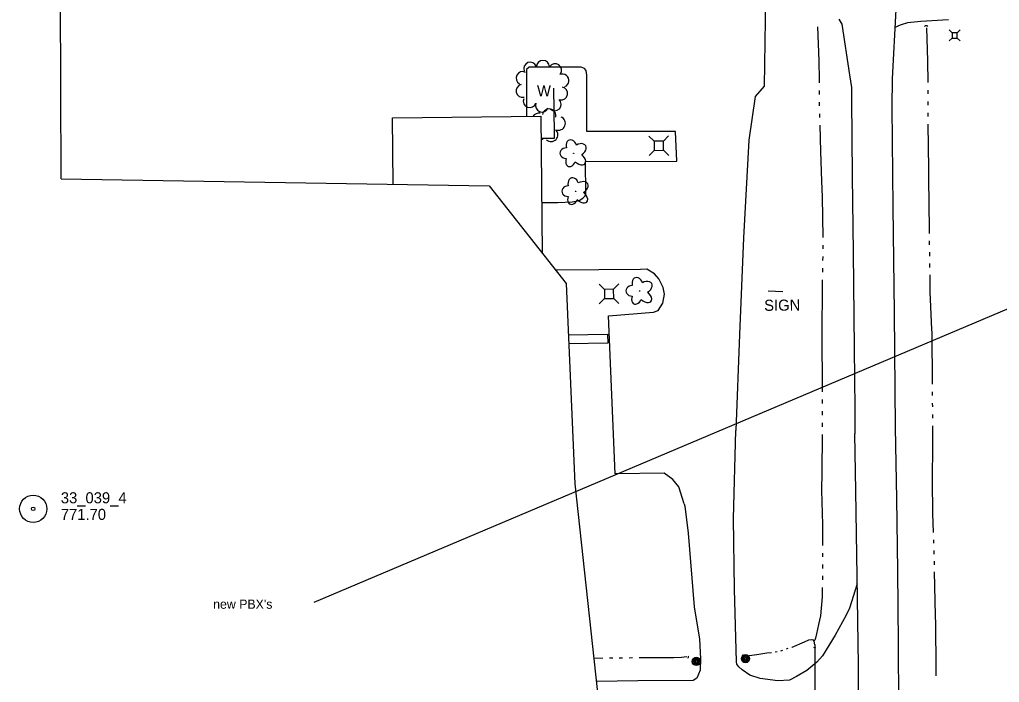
# Model space of a CAD drawing. Extents: x 589250 to 1188077, y 162953 to 363065.
# Drawn here: x 592305 to 592836, y 175259 to 175619 of the extents above; entities that cross this region are included whole.
import ezdxf

# ---------------------------------------------------------------- set-up
doc = ezdxf.new("R2010")
doc.units = 0
for name, color, linetype in [('E_BLD', 7, 'Continuous'), ('E_DRN', 7, 'Continuous'), ('E_DRN_Pipe', 7, 'Continuous'), ('E_DWY', 7, 'Continuous'), ('E_LAND_TreeLine_P', 7, 'Continuous'), ('E_LAND_Vegetation', 7, 'Continuous'), ('E_MAP_Limits', 7, 'Continuous'), ('E_MAP_PassPoints', 7, 'Continuous'), ('E_MISC_TXT', 7, 'Continuous'), ('E_MISCPROP', 7, 'Continuous'), ('E_PATH_Sidewalk', 7, 'Continuous'), ('E_RDWY', 7, 'Continuous'), ('E_SGN', 7, 'Continuous'), ('E_SGN_Text', 7, 'Continuous'), ('E_UTL_AG_Bold', 7, 'Continuous'), ('E_WAL', 7, 'Continuous'), ('E_WAL_Text', 7, 'Continuous'), ('E_WTR_FlowLine', 7, 'Continuous')]:
    doc.layers.add(name, color=color, linetype=linetype)

msp = doc.modelspace()

# ---------------------------------------------------------------- linework, layer by layer
at = {"layer": 'E_BLD'}
for p, q in [((592506.98, 175565.85), (592587.44, 175566.67)), ((592507.35, 175529.79), (592506.98, 175565.85)), ((592587.44, 175566.67), (592588.2, 175492.41))]:
    msp.add_line(p, q, dxfattribs=at)
at = {"layer": 'E_DRN'}
for centre, radius, start, end in [((592796.52, 175614.71), 1.12, 37.4553, 143.7155), ((592735.98, 175279.13), 0.716, 222.12, 328.3802), ((592666.88, 175273.25), 0.657, 302.1619, 48.4222), ((592697.56, 175273.61), 0.892, 127.3564, 233.6166)]:
    msp.add_arc(centre, radius, start, end, dxfattribs=at)
at = {"layer": 'E_DRN_Pipe'}
msp.add_line((592736.19, 175280.03), (592736.03, 175177.09), dxfattribs=at)
at = {"layer": 'E_DWY'}
for p, q in [((592709.43, 175630.87), (592708.54, 175582.95)), ((592783.03, 175616.31), (592781.56, 175615.71)), ((592786.37, 175617.33), (592783.03, 175616.31)), ((592793.66, 175618.2), (592786.37, 175617.33)), ((592808.63, 175618.94), (592793.66, 175618.2)), ((592781.56, 175615.71), (592779.78, 175614.9)), ((592579.69, 175590.49), (592579.61, 175575.91)), ((592581.05, 175593.28), (592579.68, 175592.11)), ((592579.68, 175592.11), (592579.69, 175590.49)), ((592583.6, 175593.31), (592581.05, 175593.28)), ((592609.29, 175593.34), (592583.6, 175593.31)), ((592611.15, 175592.67), (592609.29, 175593.34)), ((592612.08, 175591.52), (592611.15, 175592.67)), ((592612.34, 175588.98), (592612.08, 175591.52)), ((592612.42, 175558.42), (592612.34, 175588.98)), ((592708.54, 175582.95), (592703.73, 175577.35)), ((592579.61, 175575.91), (592579.7, 175566.59)), ((592703.73, 175577.35), (592700.27, 175553.7)), ((592660.56, 175558.45), (592612.42, 175558.42)), ((592661.19, 175542.26), (592660.56, 175558.45)), ((592700.27, 175553.7), (592697.34, 175500.67)), ((592611.67, 175542.09), (592661.19, 175542.26)), ((592611.85, 175524.74), (592611.67, 175542.09)), ((592596.62, 175519.95), (592604.49, 175520.26)), ((592604.49, 175520.26), (592608.18, 175521)), ((592608.18, 175521), (592610.25, 175522.18)), ((592610.25, 175522.18), (592611.4, 175523.58)), ((592611.4, 175523.58), (592611.85, 175524.74)), ((592587.92, 175519.97), (592596.62, 175519.95)), ((592697.34, 175500.67), (592695.33, 175448.34)), ((592596.3, 175483.15), (592595.49, 175483.15)), ((592641.43, 175483.61), (592596.3, 175483.15)), ((592644.9, 175483.65), (592641.43, 175483.61)), ((592649.09, 175481.14), (592644.9, 175483.65)), ((592651.44, 175478.39), (592649.09, 175481.14)), ((592653.8, 175473.78), (592651.44, 175478.39)), ((592654.53, 175470.09), (592653.8, 175473.78)), ((592653.66, 175465.22), (592654.53, 175470.09)), ((592651.15, 175461.26), (592653.66, 175465.22)), ((592624.1, 175458.44), (592648.61, 175460.31)), ((592627.75, 175372.6), (592624.1, 175458.44)), ((592648.61, 175460.31), (592651.15, 175461.26)), ((592695.33, 175448.34), (592693.17, 175396.15)), ((592692, 175348.46), (592693.17, 175396.15)), ((592654.35, 175373.1), (592627.75, 175372.6)), ((592659.14, 175369.6), (592654.35, 175373.1)), ((592662.31, 175365.55), (592659.14, 175369.6)), ((592665.27, 175356.39), (592662.31, 175365.55)), ((592665.27, 175356.39), (592665.57, 175355.18)), ((592665.57, 175355.18), (592667.43, 175340.51)), ((592692.48, 175310.09), (592692, 175348.46)), ((592667.43, 175340.51), (592670.62, 175300.43)), ((592759.17, 175313.03), (592754.94, 175299.73)), ((592693.61, 175270.63), (592692.48, 175310.09)), ((592670.62, 175300.43), (592673.45, 175282.93)), ((592754.94, 175299.73), (592753.08, 175295.92)), ((592753.08, 175295.92), (592747.17, 175285.14)), ((592673.45, 175282.93), (592674.01, 175272.2)), ((592747.17, 175285.14), (592740.32, 175273.87)), ((592674.01, 175272.2), (592673.91, 175266.2)), ((592693.78, 175269.37), (592693.61, 175270.63)), ((592737.19, 175270.53), (592731.7, 175265.9)), ((592740.32, 175273.87), (592737.19, 175270.53)), ((592673.91, 175266.2), (592672.05, 175261.76)), ((592694.89, 175267.96), (592693.78, 175269.37)), ((592696.64, 175266.23), (592694.89, 175267.96)), ((592700.93, 175263.43), (592696.64, 175266.23)), ((592731.7, 175265.9), (592726.2, 175262.69)), ((592640.01, 175260.38), (592617.6, 175259.89)), ((592670.17, 175260.48), (592640.01, 175260.38)), ((592672.05, 175261.76), (592670.17, 175260.48)), ((592706.47, 175261.58), (592700.93, 175263.43)), ((592716.12, 175260.24), (592706.47, 175261.58)), ((592722.43, 175260.77), (592716.12, 175260.24)), ((592726.2, 175262.69), (592722.43, 175260.77))]:
    msp.add_line(p, q, dxfattribs=at)
at = {"layer": 'E_LAND_TreeLine_P'}
for centre, radius, start, end in [((592581.69, 175592.54), 3.52, 21.8359, 201.8359), ((592588.55, 175593.49), 3.52, 0.5854, 180.5854), ((592595.16, 175591.67), 3.52, 325.5933, 145.5933), ((592577.47, 175587.39), 3.52, 62.8268, 242.8268), ((592599.13, 175586.09), 3.52, 292.0331, 112.0331), ((592577.53, 175580.45), 3.52, 102.474, 282.474), ((592598.43, 175579.12), 3.52, 258.4906, 78.4906), ((592581.43, 175574.97), 3.52, 159.288, 339.288), ((592588.01, 175572.48), 3.52, 159.288, 339.288), ((592594.9, 175573.19), 3.52, 227.0542, 47.0542), ((592586.25, 175564.66), 3.71, 77.861, 147.8692), ((592591.91, 175566.97), 3.71, 348.0566, 168.0566), ((592597.03, 175562.84), 3.71, 248.1059, 68.1059), ((592592.95, 175556.66), 3.71, 227.433, 47.433), ((592586.56, 175557.54), 3.71, 285.829, 304.2754)]:
    msp.add_arc(centre, radius, start, end, dxfattribs=at)
at = {"layer": 'E_LAND_Vegetation'}
for centre in [(592605.21, 175546.6), (592606.25, 175526), (592641, 175471.89)]:
    msp.add_circle(centre, 0.128, dxfattribs=at)
for centre, major_axis, ratio in [((592603.99, 175550.31), (0.99, -3.48), 0.782863), ((592608.15, 175548.55), (-3.67, -2.09), 0.691916), ((592601.22, 175546.67), (3.45, -0.05), 0.832022), ((592603.63, 175542.91), (1.23, 3.41), 0.716896), ((592607.84, 175544.03), (-3.54, 3.17), 0.560249), ((592605.03, 175529.71), (0.99, -3.48), 0.782863), ((592609.2, 175527.94), (-3.67, -2.09), 0.691916), ((592602.27, 175526.06), (3.45, -0.05), 0.832022), ((592608.89, 175523.43), (-3.54, 3.17), 0.560249), ((592604.67, 175522.31), (1.23, 3.41), 0.716896), ((592639.79, 175475.6), (0.99, -3.48), 0.782863), ((592643.95, 175473.84), (-3.67, -2.09), 0.691916), ((592637.02, 175471.96), (3.45, -0.05), 0.832022), ((592639.43, 175468.21), (1.23, 3.41), 0.716896), ((592643.64, 175469.33), (-3.54, 3.17), 0.560249)]:
    msp.add_ellipse(centre, major_axis=major_axis, ratio=ratio, start_param=1.570796, end_param=4.712389, dxfattribs=at)
at = {"layer": 'E_MAP_Limits'}
for p, q in [((592326.99, 175532.72), (592326.32, 175841.33)), ((592326.99, 175532.72), (592559.45, 175528.94)), ((592559.45, 175528.94), (592601.14, 175475.97)), ((592601.14, 175475.97), (592605.79, 175367.2)), ((592605.79, 175367.2), (592651.48, 174952.24))]:
    msp.add_line(p, q, dxfattribs=at)
at = {"layer": 'E_MAP_PassPoints'}
for radius in [7.38, 7.38, 7.38, 0.945, 0.945, 0.945]:
    msp.add_circle((592311.9, 175353.66), radius, dxfattribs=at)
at = {"layer": 'E_MISC_TXT'}
msp.add_lwpolyline([(593014.21, 175535.39), (592464.21, 175302.78)], dxfattribs=at)
at = {"layer": 'E_MISCPROP'}
for centre, radius in [((592671.84, 175270.85), 2.23), ((592671.84, 175270.85), 1.67), ((592671.84, 175270.85), 1.12), ((592671.84, 175270.85), 0.558), ((592698.48, 175272.32), 2.23), ((592698.48, 175272.32), 1.67), ((592698.48, 175272.32), 1.12), ((592698.48, 175272.32), 0.558)]:
    msp.add_circle(centre, radius, dxfattribs=at)
at = {"layer": 'E_PATH_Sidewalk'}
for p, q in [((592602.34, 175448.03), (592623.6, 175448.5)), ((592623.6, 175448.5), (592623.76, 175443.56)), ((592623.76, 175443.56), (592602.54, 175443.26))]:
    msp.add_line(p, q, dxfattribs=at)
at = {"layer": 'E_RDWY'}
for p, q in [((592778.24, 175587.01), (592780.31, 175624.55)), ((592749.13, 175619.37), (592750.72, 175616.65)), ((592750.72, 175616.65), (592754.92, 175589.23)), ((592754.92, 175589.23), (592755.98, 175582.37)), ((592778.15, 175571.56), (592778.24, 175587.01)), ((592755.98, 175582.37), (592756.04, 175576.24)), ((592756.04, 175576.24), (592756.47, 175534.07)), ((592778.71, 175517.39), (592778.15, 175571.56)), ((592756.47, 175534.07), (592756.89, 175492.88)), ((592779.29, 175460.27), (592778.71, 175517.39)), ((592756.89, 175492.88), (592757.42, 175440.66)), ((592779.95, 175397.85), (592779.29, 175460.27)), ((592757.42, 175440.66), (592757.76, 175408.05)), ((592757.76, 175408.05), (592757.89, 175394.37)), ((592780.56, 175359.05), (592779.95, 175397.85)), ((592758.44, 175363.35), (592757.89, 175394.37)), ((592759.12, 175316.9), (592758.44, 175363.35)), ((592781.17, 175320.24), (592780.56, 175359.05)), ((592781.51, 175280.58), (592781.17, 175320.24)), ((592759.81, 175268.75), (592759.12, 175316.9)), ((592781.84, 175241.35), (592781.51, 175280.58)), ((592759.99, 175214.07), (592759.81, 175268.75))]:
    msp.add_line(p, q, dxfattribs=at)
at = {"layer": 'E_SGN'}
msp.add_line((592710.72, 175471.88), (592718.7, 175471.56), dxfattribs=at)
at = {"layer": 'E_UTL_AG_Bold'}
for p, q in [((592648.94, 175553.18), (592646.09, 175555.98)), ((592653.94, 175553.24), (592648.94, 175553.18)), ((592648.94, 175553.18), (592648.99, 175548.18)), ((592653.94, 175553.24), (592656.74, 175556.09)), ((592653.99, 175548.24), (592653.94, 175553.24)), ((592648.99, 175548.18), (592646.19, 175545.33)), ((592648.99, 175548.18), (592653.99, 175548.24)), ((592653.99, 175548.24), (592656.85, 175545.44)), ((592621.9, 175472.76), (592619.05, 175475.56)), ((592626.9, 175472.81), (592621.9, 175472.76)), ((592621.9, 175472.76), (592621.95, 175467.76)), ((592626.9, 175472.81), (592629.7, 175475.67)), ((592626.95, 175467.81), (592626.9, 175472.81)), ((592621.95, 175467.76), (592619.15, 175464.9)), ((592621.95, 175467.76), (592626.95, 175467.81)), ((592626.95, 175467.81), (592629.81, 175465.01))]:
    msp.add_line(p, q, dxfattribs=at)
for points in [[(592810.58, 175611.97), (592808.99, 175613.56)], [(592813.4, 175611.97), (592814.99, 175613.56)], [(592810.58, 175609.15), (592808.99, 175607.56)], [(592813.4, 175609.15), (592814.99, 175607.56)]]:
    msp.add_lwpolyline(points, dxfattribs=at)
msp.add_lwpolyline([(592810.58, 175609.15), (592813.4, 175609.15), (592813.4, 175611.97), (592810.58, 175611.97)], close=True, dxfattribs=at)
at = {"layer": 'E_WAL'}
for p, q in [((592594.33, 175582.01), (592594.58, 175557.46)), ((592594.58, 175557.46), (592594.73, 175554.61)), ((592594.73, 175554.61), (592587.56, 175554.6))]:
    msp.add_line(p, q, dxfattribs=at)
at = {"layer": 'E_WTR_FlowLine'}
for p, q in [((592737.59, 175615.26), (592738.3, 175596.7)), ((592796.82, 175614.69), (592797.35, 175596.82)), ((592738.3, 175596.7), (592738.4, 175586.56)), ((592797.35, 175596.82), (592797.39, 175585.01)), ((592738.4, 175586.56), (592738.42, 175584.86)), ((592738.46, 175580.67), (592738.48, 175578.57)), ((592797.41, 175580.92), (592797.42, 175578.87)), ((592738.53, 175574.37), (592738.55, 175572.28)), ((592797.43, 175574.77), (592797.44, 175572.73)), ((592738.59, 175568.08), (592738.6, 175567.14)), ((592797.46, 175568.63), (592797.48, 175566.58)), ((592738.6, 175567.14), (592738.63, 175565.99)), ((592738.75, 175561.79), (592739.15, 175547.55)), ((592797.53, 175562.49), (592797.77, 175538.21)), ((592739.15, 175547.55), (592739.76, 175531.4)), ((592797.77, 175538.21), (592797.83, 175532.8)), ((592739.76, 175531.4), (592740.08, 175522.99)), ((592797.83, 175532.8), (592798.11, 175505.39)), ((592740.08, 175522.99), (592740.45, 175500.99)), ((592798.11, 175505.39), (592798.14, 175503.12)), ((592798.21, 175499.02), (592798.24, 175496.98)), ((592740.53, 175496.52), (592740.49, 175494.7)), ((592740.52, 175496.8), (592740.53, 175496.52)), ((592740.4, 175490.51), (592740.36, 175488.41)), ((592798.3, 175492.88), (592798.33, 175490.84)), ((592740.27, 175484.22), (592740.22, 175482.12)), ((592798.39, 175486.74), (592798.42, 175484.7)), ((592740.14, 175477.93), (592740.06, 175474.52)), ((592798.49, 175480.6), (592798.63, 175471.36)), ((592740.06, 175474.52), (592739.99, 175448.47)), ((592798.63, 175471.36), (592799.47, 175450.93)), ((592739.99, 175448.47), (592739.99, 175447.52)), ((592739.99, 175447.52), (592740.11, 175419.43)), ((592799.47, 175450.93), (592799.54, 175449.32)), ((592799.54, 175449.32), (592799.83, 175421.25)), ((592740.11, 175419.43), (592740.12, 175417.1)), ((592799.86, 175417.15), (592799.87, 175415.11)), ((592740.13, 175412.91), (592740.13, 175410.81)), ((592799.89, 175411.01), (592799.9, 175408.96)), ((592740.14, 175406.62), (592740.15, 175404.52)), ((592799.91, 175404.87), (592799.92, 175402.82)), ((592740.16, 175400.33), (592740.17, 175398.23)), ((592799.94, 175398.73), (592799.99, 175388.65)), ((592740.14, 175394.03), (592739.89, 175373.54)), ((592799.99, 175388.65), (592799.72, 175369.04)), ((592739.89, 175373.54), (592739.77, 175363.62)), ((592799.72, 175369.04), (592800.02, 175351.2)), ((592739.77, 175363.62), (592740.33, 175345.24)), ((592800.02, 175351.2), (592800.34, 175340.82)), ((592740.33, 175345.24), (592740.34, 175333.73)), ((592800.47, 175336.92), (592800.53, 175334.98)), ((592740.34, 175329.61), (592740.34, 175327.97)), ((592800.65, 175331.09), (592800.71, 175329.14)), ((592740.29, 175323.42), (592740.27, 175321.36)), ((592740.34, 175327.97), (592740.34, 175327.55)), ((592800.83, 175325.25), (592800.87, 175323.3)), ((592800.97, 175319.41), (592801.52, 175295.78)), ((592740.23, 175317.24), (592740.21, 175315.18)), ((592740.17, 175311.05), (592740.11, 175305.86)), ((592740.11, 175305.86), (592739.27, 175295.64)), ((592739.27, 175295.64), (592738.17, 175290.87)), ((592801.52, 175295.78), (592801.56, 175291.18)), ((592738.17, 175290.87), (592737.07, 175285.91)), ((592801.56, 175291.18), (592801.76, 175267.25)), ((592723.87, 175278.66), (592730.56, 175281.51)), ((592730.56, 175281.51), (592732.83, 175282.56)), ((592732.83, 175282.56), (592734.48, 175282.78)), ((592734.48, 175282.78), (592735.1, 175282.58)), ((592735.1, 175282.58), (592735.62, 175281.86)), ((592735.62, 175281.86), (592735.95, 175279.9)), ((592736.07, 175282.38), (592735.63, 175281.83)), ((592736.48, 175283.52), (592736.07, 175282.38)), ((592737.07, 175285.91), (592736.48, 175283.52)), ((592704.57, 175274.58), (592710.14, 175275.45)), ((592710.14, 175275.45), (592712.52, 175275.78)), ((592714.59, 175276.06), (592715.63, 175276.2)), ((592717.67, 175276.68), (592718.67, 175277)), ((592720.66, 175277.64), (592721.66, 175277.96)), ((592723.66, 175278.6), (592723.87, 175278.66)), ((592616.19, 175272.78), (592621.03, 175272.67)), ((592624.61, 175272.72), (592626.41, 175272.74)), ((592629.99, 175272.8), (592631.78, 175272.83)), ((592635.36, 175272.88), (592637.15, 175272.91)), ((592640.73, 175272.96), (592645.86, 175273.04)), ((592645.86, 175273.04), (592659.64, 175272.99)), ((592659.64, 175272.99), (592663.8, 175273.19)), ((592663.8, 175273.19), (592666.68, 175273.53)), ((592697.45, 175273.9), (592700.44, 175274.13)), ((592700.44, 175274.13), (592704.57, 175274.58)), ((592801.76, 175267.25), (592801.85, 175262.95))]:
    msp.add_line(p, q, dxfattribs=at)

# ---------------------------------------------------------------- texts
at = {"layer": 'E_MAP_PassPoints'}
for s, p in [('33_039_4', (592326.9, 175356.65)), ('33_039_4', (592326.9, 175356.65)), ('33_039_4', (592326.9, 175356.65)), ('771.70', (592326.9, 175347.65)), ('771.70', (592326.9, 175347.65)), ('771.70', (592326.9, 175347.65))]:
    msp.add_text(s, height=6, dxfattribs=at).set_placement(p)
at = {"layer": 'E_MISC_TXT'}
msp.add_text("new PBX's", height=5, dxfattribs=at).set_placement((592409.59, 175299.44))
at = {"layer": 'E_SGN_Text'}
msp.add_text('SIGN', height=6, rotation=0.5854, dxfattribs=at).set_placement((592708.65, 175461.08))
at = {"layer": 'E_WAL_Text'}
msp.add_text('W', height=6, rotation=0.5854, dxfattribs=at).set_placement((592585.37, 175577.46))

doc.saveas('drawing.dxf')
